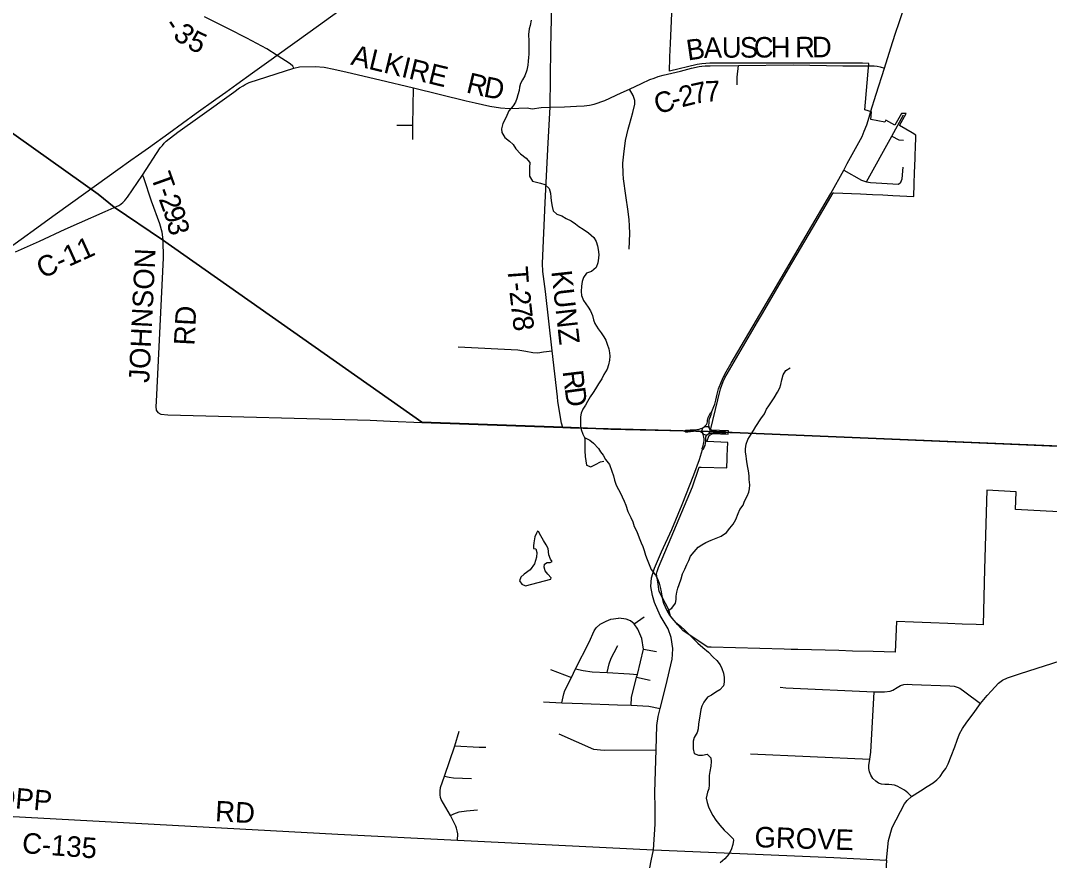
# Model space of a CAD drawing. Extents: x 114843 to 284848, y 317643 to 566895.
# Drawn here: x 152694 to 167723, y 354850 to 367117 of the extents above; entities that cross this region are included whole.
import ezdxf

# ---------------------------------------------------------------- set-up
doc = ezdxf.new("R2010")
doc.units = 0
for name, color, linetype in [('GM_X_Corporation', 7, 'Continuous'), ('GM_X_County_Road', 7, 'Continuous'), ('GM_X_County_Road_Text', 7, 'Continuous'), ('GM_X_Minor_Lake', 7, 'Continuous'), ('GM_X_Minor_River', 7, 'Continuous'), ('GM_X_Rail_Line', 7, 'Continuous'), ('GM_X_Township', 7, 'Continuous'), ('GM_X_Township_Road', 7, 'Continuous'), ('GM_X_Township_Road_Text', 7, 'Continuous')]:
    doc.layers.add(name, color=color, linetype=linetype)

msp = doc.modelspace()

# ---------------------------------------------------------------- linework, layer by layer
at = {"layer": 'GM_X_Corporation'}
msp.add_lwpolyline([(168540, 359910), (167678, 359953), (167227, 359975), (167239, 360236), (166810, 360257), (166777, 359104), (166754, 358290), (166655, 358294), (166448, 358302), (166239, 358310), (165989, 358320), (165740, 358330), (165490, 358340), (165469, 357891), (165149, 357900), (164847, 357908), (164647, 357914), (164447, 357919), (164248, 357925), (164048, 357930), (163951, 357932), (163847, 357935), (162780, 357963), (162731, 357964), (162374, 358204), (162295, 358293), (162186, 358418), (162163, 358511), (162024, 358779), (162002, 358919), (161984, 359031), (161992, 359069), (162011, 359127), (162198, 359569), (162508, 360309), (162606, 360595), (162637, 360594), (163010, 360582), (163011, 360612), (163014, 360687), (163017, 360762), (163025, 360955), (162719, 360967), (162751, 361058), (162807, 361085), (163031, 361075), (163031, 361075), (163031, 361086), (163034, 361126), (162774, 361136), (162880, 361576), (162920, 361740), (162936, 361794), (162956, 361846), (162981, 361897), (163290, 362425), (163459, 362715), (163532, 362839), (163911, 363489), (164264, 364086), (164564, 364603), (164575, 364602), (164964, 364585), (165138, 364577), (165289, 364570), (165438, 364563), (165639, 364554), (165741, 364549), (165747, 364729), (165753, 364905), (165756, 364987), (165761, 365118), (165763, 365187), (165765, 365235), (165773, 365445), (165718, 365476), (165531, 365582), (165632, 365760), (165562, 365761), (165466, 365588), (165335, 365662), (165319, 365633), (165114, 365673), (165124, 365784), (165025, 365812), (165087, 366491), (164992, 366494), (163890, 366493), (162763, 366494), (162646, 366486), (162576, 366476), (162171, 366378), (162179, 366571), (162180, 366588), (162188, 366780), (162230, 367784)], dxfattribs=at)
at = {"layer": 'GM_X_County_Road'}
msp.add_line((165345, 354855), (165285, 353903), dxfattribs=at)
for points in [[(160431, 365854), (160440, 366710), (160471, 368026), (160485, 368388), (160489, 368477), (160495, 368532), (161383, 368509), (162233, 368476), (162646, 368457), (163006, 368450), (163461, 368434), (163968, 368418), (164072, 368411), (164726, 368389), (164923, 368382)], [(165472, 366920), (165531, 367102), (165640, 367430), (165714, 367677), (165746, 367821), (165765, 367984), (165766, 368101), (165764, 368348)], [(156684, 366423), (156669, 366453), (156634, 366483), (156441, 366609), (156289, 366702), (156000, 366860), (155731, 366994), (155380, 367170)], [(165104, 365755), (165111, 365780), (165193, 366042), (165313, 366420), (165408, 366718), (165472, 366920)], [(154474, 364859), (154735, 365257), (154765, 365294), (154791, 365326), (154820, 365355), (154993, 365486), (155314, 365716), (155810, 366071), (155894, 366133), (155943, 366166), (155976, 366184), (156005, 366199), (156034, 366211), (156684, 366423)], [(156684, 366423), (156769, 366442), (156995, 366444), (157131, 366435), (157272, 366405), (157464, 366363), (157942, 366250), (158436, 366135), (159203, 365947), (159334, 365914), (159550, 365867), (159704, 365842), (159835, 365833), (159974, 365836), (160095, 365843), (160166, 365827), (160300, 365846), (160431, 365854)], [(160431, 365854), (160641, 365857), (160815, 365866), (160928, 365872), (161006, 365883), (161071, 365894), (161228, 365948), (161469, 366061), (161588, 366115), (161764, 366197), (161886, 366255), (161951, 366278), (162007, 366300), (162083, 366320), (162332, 366380), (162497, 366421), (162609, 366445), (162646, 366451), (162695, 366454), (162768, 366455), (163180, 366460), (163986, 366470), (164704, 366455), (165084, 366454), (165156, 366456), (165161, 366455)], [(165161, 366455), (165207, 366449), (165251, 366439), (165313, 366420)], [(164771, 365027), (164990, 365426), (165017, 365501), (165055, 365593), (165104, 365755)], [(162850, 361571), (162872, 361662), (162890, 361737), (162933, 361843), (162964, 361914), (163003, 361986), (163075, 362112), (163220, 362359), (163444, 362743), (163686, 363155), (164120, 363896), (164529, 364592), (164719, 364933), (164771, 365027)], [(154160, 364437), (154164, 364440), (154189, 364460), (154215, 364487), (154233, 364508), (154255, 364538), (154474, 364859)], [(152619, 363737), (152753, 363798), (152969, 363897), (153346, 364069), (153556, 364164), (153927, 364330), (154061, 364387), (154129, 364418), (154160, 364437)], [(162786, 361399), (162800, 361430), (162812, 361456), (162823, 361482), (162835, 361515), (162850, 361571)], [(162674, 361180), (162695, 361198), (162712, 361216), (162724, 361236), (162727, 361255), (162730, 361278), (162734, 361300), (162739, 361319), (162748, 361341), (162757, 361360), (162773, 361389), (162786, 361399)], [(162759, 361161), (162752, 361187), (162750, 361209), (162751, 361235), (162753, 361272), (162759, 361298), (162770, 361336), (162781, 361363), (162791, 361382), (162786, 361399)], [(162649, 361099), (162647, 361113), (162647, 361126), (162649, 361138), (162654, 361154), (162659, 361166), (162674, 361180)], [(162765, 361113), (162767, 361131), (162765, 361145), (162759, 361161)], [(162657, 360853), (162652, 360865), (162661, 360891), (162672, 360928), (162677, 360955), (162680, 360982), (162678, 361009), (162676, 361032), (162672, 361053), (162664, 361073), (162649, 361099)], [(162657, 360853), (162673, 360863), (162682, 360885), (162692, 360911), (162697, 360938), (162702, 360968), (162704, 360998), (162703, 361021), (162706, 361040), (162714, 361054), (162722, 361065), (162734, 361075)], [(162734, 361075), (162750, 361086), (162760, 361097), (162765, 361113)], [(161963, 355612), (161960, 355849), (161979, 356467), (161990, 356823), (162006, 356953), (162036, 357070), (162120, 357394), (162214, 357791), (162218, 357856), (162222, 357944), (162199, 358106), (162153, 358232), (162039, 358428), (161954, 358615), (161924, 358721), (161900, 358849), (161912, 358979), (161952, 359118), (162058, 359358), (162208, 359683), (162359, 360048), (162529, 360480), (162610, 360708), (162657, 360853)], [(165345, 354855), (165374, 355142), (165427, 355330), (165605, 355678), (165643, 355727), (165707, 355785), (165839, 355867), (165937, 355929), (166025, 355984), (166079, 356025), (166127, 356076), (166171, 356142), (166211, 356195), (166243, 356261), (166288, 356371), (166343, 356510), (166376, 356609), (166411, 356699), (166455, 356778), (166519, 356868), (166608, 356993), (166718, 357144), (166816, 357259), (166878, 357326), (166977, 357437), (167039, 357481), (167109, 357517), (167303, 357582), (168476, 357954)], [(161939, 355007), (161966, 355382), (161963, 355597), (161963, 355612)], [(151703, 355576), (151739, 355560), (151791, 355541), (152044, 355517), (152497, 355497), (157329, 355232), (159078, 355148), (161939, 355007)], [(160403, 351997), (160487, 352071), (160621, 352165), (160745, 352275), (160859, 352435), (160968, 352619), (161100, 352900), (161324, 353358), (161506, 353819), (161706, 354289), (161856, 354646), (161884, 354744), (161907, 354845), (161939, 355007)], [(161939, 355007), (164576, 354891), (165345, 354855)]]:
    msp.add_lwpolyline(points, dxfattribs=at)
at = {"layer": 'GM_X_Minor_Lake'}
for points in [[(160440, 358958), (160446, 358978), (160396, 359032), (160356, 359080), (160342, 359134), (160349, 359178), (160385, 359202), (160431, 359204), (160459, 359216), (160435, 359252), (160409, 359314), (160400, 359405), (160372, 359461), (160334, 359521), (160296, 359589), (160265, 359647), (160247, 359659), (160229, 359631), (160206, 359578), (160190, 359487), (160186, 359443), (160188, 359407), (160220, 359401), (160237, 359349), (160229, 359279), (160203, 359181), (160138, 359095), (160052, 359033), (160000, 358987), (159983, 358935), (160015, 358887), (160071, 358861)], [(160071, 358861), (160440, 358958)]]:
    msp.add_lwpolyline(points, dxfattribs=at)
at = {"layer": 'GM_X_Minor_River'}
for points in [[(160152, 367124), (160138, 367046), (160121, 366994), (160113, 366912), (160117, 366818), (160116, 366760), (160118, 366684), (160118, 366628), (160115, 366578), (160111, 366526), (160103, 366466), (160089, 366394), (160060, 366312), (160024, 366252), (159998, 366200), (159981, 366144), (159975, 366094), (159959, 366032), (159941, 365978), (159924, 365926), (159888, 365872), (159826, 365800), (159796, 365730), (159775, 365676), (159737, 365614), (159719, 365536), (159724, 365480), (159766, 365411), (159836, 365357), (159888, 365305), (159927, 365245), (159997, 365170), (160079, 365108), (160131, 365042), (160130, 364969), (160126, 364907)], [(160126, 364907), (160126, 364843), (160173, 364771), (160229, 364755), (160289, 364742), (160351, 364722), (160413, 364666), (160433, 364598), (160438, 364536), (160446, 364483), (160460, 364401), (160476, 364339), (160529, 364291), (160599, 364263), (160665, 364228), (160735, 364190), (160799, 364148), (160851, 364111), (160914, 364071), (160992, 364017), (161066, 363950), (161102, 363888), (161123, 363826), (161133, 363774), (161139, 363698), (161137, 363648), (161126, 363580), (161104, 363512), (161036, 363450), (160962, 363428), (160915, 363364), (160897, 363308), (160889, 363240), (160884, 363160), (160888, 363102), (160916, 363030), (160952, 362979), (160985, 362929), (161019, 362875), (161047, 362809), (161065, 362745), (161082, 362693), (161132, 362616), (161174, 362556), (161214, 362500), (161241, 362448), (161265, 362391), (161287, 362321), (161296, 362263), (161300, 362213), (161296, 362159), (161280, 362087), (161261, 362027), (161215, 361949), (161183, 361883), (161138, 361813), (161094, 361739), (161058, 361685), (161014, 361623), (160975, 361553), (160945, 361499), (160909, 361439), (160884, 361383), (160874, 361329), (160872, 361263), (160872, 361195), (160881, 361145), (160909, 361077), (160933, 361027), (161009, 360986), (161065, 360944), (161134, 360868), (161166, 360818), (161204, 360767), (161240, 360705), (161295, 360631), (161333, 360537), (161354, 360466), (161372, 360404), (161396, 360330), (161428, 360270), (161457, 360216), (161481, 360163), (161511, 360097), (161533, 360041), (161564, 359947), (161606, 359859), (161636, 359796), (161659, 359728), (161695, 359654), (161731, 359562), (161760, 359491), (161782, 359433), (161802, 359379), (161825, 359311), (161847, 359245), (161877, 359171), (161907, 359100), (161970, 359018), (161996, 358962), (162020, 358902)], [(162138, 358491), (162206, 358534), (162260, 358608), (162269, 358660), (162273, 358710), (162279, 358770), (162297, 358827), (162316, 358879), (162346, 358965), (162364, 359037), (162397, 359105), (162425, 359174), (162455, 359232), (162480, 359296), (162534, 359358), (162594, 359428), (162646, 359460), (162706, 359496), (162783, 359530), (162927, 359585), (163005, 359639), (163055, 359701), (163102, 359763), (163142, 359831), (163176, 359915), (163203, 359977), (163247, 360039), (163271, 360097), (163308, 360169), (163330, 360227), (163342, 360279), (163346, 360337), (163339, 360415), (163337, 360469), (163327, 360541), (163317, 360591), (163310, 360641), (163296, 360709), (163292, 360759), (163282, 360812), (163283, 360862), (163293, 360928), (163317, 361000), (163364, 361076), (163398, 361130), (163436, 361187), (163509, 361299), (163559, 361373), (163591, 361439), (163626, 361491), (163662, 361547), (163702, 361609), (163752, 361689), (163783, 361751), (163801, 361803), (163815, 361871), (163832, 361945), (163872, 362007), (163936, 362043)], [(160933, 361027), (160937, 361001), (160936, 360897), (160938, 360834), (160942, 360748), (160949, 360686), (160963, 360624), (161025, 360598), (161093, 360634), (161165, 360673), (161215, 360681)], [(162020, 358902), (162035, 358842), (162051, 358771), (162063, 358715), (162073, 358661), (162086, 358609), (162110, 358553), (162138, 358491), (162174, 358434), (162213, 358384), (162259, 358330), (162335, 358270), (162403, 358207), (162518, 358091), (162586, 358024), (162660, 357958), (162741, 357890), (162811, 357821), (162863, 357769), (162911, 357707), (162940, 357652), (162962, 357586), (162972, 357520), (162971, 357452), (162961, 357400), (162909, 357342), (162851, 357310), (162785, 357266), (162728, 357235), (162676, 357163), (162648, 357105), (162632, 357053), (162621, 356991), (162605, 356899), (162599, 356847), (162592, 356773), (162576, 356721), (162536, 356647), (162519, 356591), (162517, 356534), (162517, 356482), (162533, 356412), (162599, 356386), (162653, 356388), (162725, 356402), (162776, 356349), (162784, 356297), (162776, 356225), (162762, 356147), (162753, 356089), (162753, 356009), (162755, 355953), (162746, 355897), (162726, 355845), (162710, 355759), (162724, 355695), (162745, 355632), (162775, 355562), (162807, 355504), (162852, 355440), (162908, 355363), (162974, 355293), (163028, 355237), (163103, 355168)], [(163103, 355168), (163110, 355145), (163099, 355083), (163075, 355005), (163038, 354943), (162982, 354874), (162915, 354816)]]:
    msp.add_lwpolyline(points, dxfattribs=at)
at = {"layer": 'GM_X_Rail_Line'}
msp.add_lwpolyline([(152238, 363592), (152931, 364091), (153164, 364258), (153458, 364468), (154115, 364941), (154304, 365077), (154417, 365157), (154560, 365260), (154858, 365474), (155261, 365764), (155545, 365968), (155690, 366072), (155851, 366188), (156081, 366353), (156217, 366450), (156352, 366546), (156441, 366612), (156924, 366959), (157342, 367257)], dxfattribs=at)
at = {"layer": 'GM_X_Township'}
for points in [[(146990, 369445), (153829, 364582), (154060, 364390), (154769, 363914), (158556, 361251), (160616, 361177), (161095, 361159), (162560, 361122), (162739, 361117), (169393, 360836), (170477, 360798), (172520, 360708), (172368, 357901), (172150, 354165)], [(169393, 360836), (162739, 361117), (162560, 361122), (161095, 361159), (160616, 361177), (158556, 361251), (154769, 363914), (154060, 364390), (153829, 364582), (146990, 369445)]]:
    msp.add_lwpolyline(points, dxfattribs=at)
at = {"layer": 'GM_X_Township_Road'}
for p, q in [((163160, 366178), (163161, 366271)), ((158188, 365591), (158422, 365588)), ((160617, 361174), (160725, 361170)), ((161317, 361151), (162394, 361123)), ((163004, 361103), (163057, 361101)), ((163057, 361101), (163110, 361098)), ((163110, 361098), (167387, 360918)), ((161658, 358308), (161802, 358406)), ((161792, 357935), (161985, 357904)), ((160433, 357638), (160743, 357522)), ((161691, 357527), (161890, 357483)), ((163358, 356409), (165099, 356328))]:
    msp.add_line(p, q, dxfattribs=at)
for points in [[(163161, 366271), (163161, 366290), (163180, 366460)], [(158424, 365378), (158422, 365588), (158436, 366135)], [(161590, 365599), (161638, 365772), (161665, 365898), (161666, 365949), (161643, 366023), (161588, 366115)], [(160617, 361174), (160596, 361238), (160543, 361555), (160535, 361619), (160457, 362293), (160361, 363160), (160324, 363451), (160318, 363567), (160359, 364461), (160400, 365332), (160431, 365854)], [(165050, 364762), (165420, 365427), (165594, 365741)], [(161584, 363777), (161594, 364008), (161590, 364118), (161582, 364208), (161571, 364327), (161534, 364564), (161501, 364806), (161496, 364881), (161492, 365036), (161505, 365168), (161530, 365365), (161571, 365531), (161590, 365599)], [(165420, 365427), (165521, 365374), (165592, 365368)], [(164719, 364933), (164979, 364787), (165050, 364762), (165110, 364750), (165517, 364729), (165553, 364757), (165572, 364807), (165586, 364976)], [(154474, 364859), (154489, 364827), (154602, 364486), (154724, 364154), (154755, 364030), (154770, 363911)], [(154770, 363911), (154778, 363650), (154673, 361553), (154669, 361481), (154673, 361427), (154697, 361391), (154745, 361367), (154847, 361357), (157801, 361281), (158095, 361268)], [(159085, 362354), (159959, 362309), (160073, 362288), (160177, 362269), (160251, 362266), (160331, 362277), (160457, 362293)], [(158095, 361268), (158557, 361248), (160617, 361174)], [(160725, 361170), (161096, 361157), (161317, 361151)], [(162394, 361123), (162411, 361136), (162438, 361136), (162476, 361138), (162529, 361141), (162573, 361144), (162608, 361149), (162633, 361157), (162650, 361165), (162674, 361180)], [(162674, 361180), (162687, 361186), (162700, 361190), (162714, 361190), (162731, 361186), (162747, 361177), (162753, 361171), (162759, 361161)], [(162759, 361161), (162770, 361147), (162781, 361135), (162794, 361127), (162809, 361121), (162826, 361119), (162862, 361118), (162940, 361117), (162968, 361115), (162986, 361113), (163004, 361103)], [(162394, 361123), (162410, 361112), (162440, 361112), (162478, 361115), (162525, 361120), (162574, 361125), (162601, 361125), (162624, 361117), (162642, 361106), (162649, 361099)], [(162649, 361099), (162659, 361086), (162671, 361077), (162683, 361071), (162695, 361067), (162708, 361065), (162720, 361068), (162734, 361075)], [(162734, 361075), (162755, 361083), (162777, 361091), (162809, 361097), (162843, 361099), (162877, 361098), (162984, 361093), (163004, 361103)], [(167387, 360918), (169394, 360833), (170478, 360795)], [(160602, 357152), (160630, 357282), (160646, 357332), (160743, 357522), (160802, 357648), (160999, 358038), (161074, 358204), (161104, 358246), (161162, 358303), (161250, 358347), (161318, 358375), (161430, 358389)], [(161612, 357116), (161620, 357230), (161691, 357527), (161705, 357565), (161792, 357935), (161768, 358090), (161710, 358228), (161658, 358308), (161602, 358348), (161538, 358374), (161506, 358380), (161430, 358389)], [(161265, 357594), (161291, 357720), (161319, 357802), (161363, 357887), (161417, 357987)], [(160802, 357648), (160913, 357623), (161045, 357607), (161265, 357594), (161589, 357577), (161705, 357565)], [(163791, 357381), (163873, 357371), (165163, 357313), (165315, 357311), (165396, 357323), (165437, 357339), (165498, 357376), (165549, 357404), (165597, 357418), (165646, 357423), (165717, 357422), (166267, 357400), (166331, 357393), (166375, 357382), (166416, 357364), (166486, 357315), (166718, 357144)], [(165707, 355785), (165657, 355839), (165606, 355878), (165497, 355935), (165459, 355950), (165421, 355955), (165375, 355957), (165321, 355959), (165270, 355966), (165225, 355981), (165185, 356007), (165145, 356049), (165112, 356096), (165095, 356145), (165085, 356193), (165086, 356236), (165099, 356328), (165113, 356433), (165163, 357313)], [(160334, 357167), (160602, 357152), (160904, 357142), (161414, 357122), (161612, 357116), (161872, 357105), (162036, 357070)], [(159078, 355148), (159079, 355238), (159073, 355282), (159064, 355321), (159052, 355353), (158973, 355507), (158839, 355741), (158829, 355770), (158823, 355810), (158823, 355861), (158830, 355916), (158888, 356083), (159038, 356524), (159103, 356737)], [(160559, 356701), (161065, 356474), (161219, 356461), (161979, 356467)], [(159038, 356524), (159394, 356505), (159491, 356504)], [(158888, 356083), (158954, 356065), (159018, 356057), (159282, 356047)], [(158973, 355507), (159024, 355532), (159099, 355560), (159207, 355576), (159367, 355587)]]:
    msp.add_lwpolyline(points, dxfattribs=at)

# ---------------------------------------------------------------- texts
at = {"layer": 'GM_X_County_Road_Text'}
for s, rotation, p in [('-', 304.2729, (154774, 367048)), ('3', 320.4981, (154906, 366878)), ('5', 334.1524, (155114, 366719)), ('A', 1.3304, (162676, 366568)), ('U', 0.2958, (162938, 366574)), ('S', 0.2746, (163202, 366575)), ('C', 0.2719, (163405, 366576)), ('H', 0.2704, (163651, 366578)), ('R', 0.2719, (164008, 366579)), ('D', 0.2704, (164254, 366580)), ('ALKIRE', 346.422, (157505, 366476)), ('B', 8.2941, (162442, 366533)), ('R', 346.5228, (159190, 366070)), ('D', 349.1468, (159444, 366009)), ('2', 13.9324, (162352, 365849)), ('7', 12.3214, (162530, 365893)), ('7', 2.4164, (162697, 365931)), ('C', 18.8214, (162006, 365741)), ('-', 14.0927, (162233, 365819)), ('C-11', 24.3749, (153012, 363343)), ('KROPP', 355.1012, (151742, 355686)), ('RD', 356.959, (155531, 355423)), ('GROVE', 358.2168, (163412, 355044)), ('C-135', 355.7177, (152708, 354959))]:
    msp.add_text(s, height=300, rotation=rotation, dxfattribs=at).set_placement(p)
at = {"layer": 'GM_X_Township_Road_Text'}
for s, rotation, p in [('T', 289.6755, (154591, 364841)), ('-', 289.8544, (154666, 364629)), ('2', 290.0232, (154708, 364513)), ('9', 289.0862, (154771, 364342)), ('3', 282.6514, (154828, 364177)), ('JOHNSON', 87.2491, (154573, 361822)), ('T', 274.3453, (159803, 363515)), ('KUNZ', 276.37, (160446, 363454)), ('-', 276.1291, (159821, 363282)), ('2', 276.4344, (159835, 363157)), ('7', 276.5489, (159855, 362973)), ('RD', 86.9589, (155232, 362366)), ('8', 276.5863, (159877, 362789)), ('R', 276.9051, (160611, 361995)), ('D', 277.7492, (160641, 361746))]:
    msp.add_text(s, height=300, rotation=rotation, dxfattribs=at).set_placement(p)

doc.saveas('drawing.dxf')
